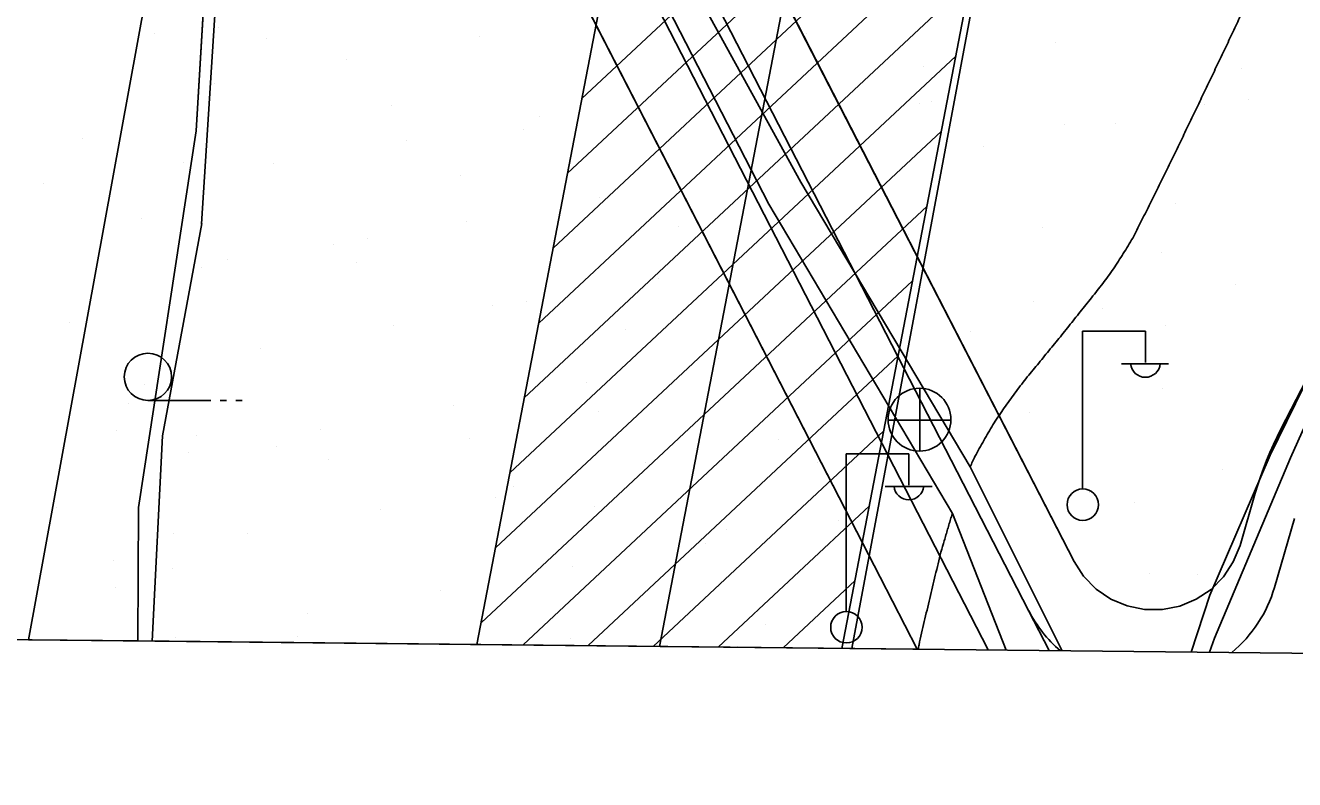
# Model space of a CAD drawing. Extents: x 417995 to 421451, y 4454518 to 4458015.
# Drawn here: x 419792.2 to 419933.6, y 4454999.4 to 4455083.4 of the extents above; entities that cross this region are included whole.
import ezdxf

# ---------------------------------------------------------------- set-up
doc = ezdxf.new("R2010")
doc.units = 0
for name, color, linetype in [('ADAKENARI', 7, 'Continuous'), ('Egri_1m', 7, 'Continuous'), ('KALDIRIM_FAT', 7, 'Continuous'), ('PAFTALAMA', 7, 'Continuous'), ('PL_AYA_PARK_DINLENME', 7, 'Continuous'), ('PL_KA_TARIM_ALANI', 7, 'Continuous'), ('S_Elektrik_Diregi', 7, 'Continuous'), ('S_Rogar_Kapagi', 7, 'Continuous'), ('S_Tek_Agac', 7, 'Continuous'), ('Sinir_itirazli_Mulkiyet', 7, 'Continuous'), ('Sinir_Tel_bir_taraf', 7, 'Continuous'), ('TA_ENH_154', 7, 'Continuous'), ('TA_ENH_KORUMA', 7, 'Continuous'), ('TA_ENH_TARAMA', 7, 'Continuous'), ('TRFAT_PARKALANI', 7, 'Continuous'), ('Y_Lejant', 7, 'Continuous'), ('Yol_Sose', 7, 'Continuous'), ('Yol_Toprak_Duz', 7, 'Continuous'), ('Yol_Toprak_Kesik', 7, 'Continuous')]:
    doc.layers.add(name, color=color, linetype=linetype)

msp = doc.modelspace()

# ---------------------------------------------------------------- linework, layer by layer
at = {"layer": 'ADAKENARI'}
for p, q in [((419842.91, 4455152.13), (419908.99, 4455023.71)), ((419824.84, 4455143.55), (419887.4, 4455021.96)), ((419968.89, 4455109.78), (419932.03, 4455038.44)), ((419811.24, 4455071.67), (419813.3, 4455106.69)), ((419804.81, 4455029.69), (419811.24, 4455071.67)), ((419931.6, 4455037.58), (419931.19, 4455036.71)), ((419932.03, 4455038.44), (419931.6, 4455037.58)), ((419931.19, 4455036.71), (419930.8, 4455035.83)), ((419930.43, 4455034.94), (419930.09, 4455034.04)), ((419930.8, 4455035.83), (419930.43, 4455034.94)), ((419929.76, 4455033.14), (419929.46, 4455032.22)), ((419930.09, 4455034.04), (419929.76, 4455033.14)), ((419929.46, 4455032.22), (419929.18, 4455031.3)), ((419929.18, 4455031.3), (419927.48, 4455025.48)), ((419804.71, 4455014.85), (419804.81, 4455029.69)), ((419927.48, 4455025.48), (419926.73, 4455023.64)), ((419908.99, 4455023.71), (419910.06, 4455022.05)), ((419926.73, 4455023.64), (419925.64, 4455021.99)), ((419887.4, 4455021.96), (419891.53, 4455013.93)), ((419911.45, 4455020.63), (419910.06, 4455022.05)), ((419925.64, 4455021.99), (419924.25, 4455020.58)), ((419913.08, 4455019.51), (419911.45, 4455020.63)), ((419924.25, 4455020.58), (419922.6, 4455019.48)), ((419914.91, 4455018.74), (419913.08, 4455019.51)), ((419922.6, 4455019.48), (419920.77, 4455018.72)), ((419916.85, 4455018.34), (419914.91, 4455018.74)), ((419918.83, 4455018.33), (419916.85, 4455018.34)), ((419920.77, 4455018.72), (419918.83, 4455018.33))]:
    msp.add_line(p, q, dxfattribs=at)
at = {"layer": 'Egri_1m'}
for points in [[(419897.44, 4455034.25), (419897.96, 4455035.4), (419898.95, 4455037.16), (419899.95, 4455038.91), (419901.08, 4455040.59), (419902.26, 4455042.23), (419903.47, 4455043.85), (419904.75, 4455045.41), (419906.03, 4455046.97), (419907.31, 4455048.53), (419908.58, 4455050.11), (419909.84, 4455051.69), (419911.1, 4455053.27), (419912.34, 4455054.86), (419913.52, 4455056.5), (419914.61, 4455058.2), (419915.65, 4455059.94), (419916.56, 4455061.74), (419917.46, 4455063.55), (419918.35, 4455065.36), (419919.24, 4455067.17), (419920.13, 4455068.99), (419921.02, 4455070.8), (419921.89, 4455072.63), (419922.77, 4455074.45), (419923.64, 4455076.27), (419924.51, 4455078.09), (419925.38, 4455079.91), (419926.25, 4455081.74), (419927.11, 4455083.57), (419927.97, 4455085.4), (419928.82, 4455087.23), (419929.67, 4455089.06), (419930.44, 4455090.93), (419931.02, 4455092.87), (419931.42, 4455094.84), (419931.65, 4455096.85), (419931.79, 4455098.87), (419931.93, 4455100.88), (419932.03, 4455102.9), (419932.08, 4455104.92), (419932.13, 4455106.94), (419932.18, 4455108.96), (419932.23, 4455110.98), (419932.31, 4455113), (419932.4, 4455115.02), (419932.53, 4455117.03), (419932.72, 4455119.04), (419932.92, 4455121.06), (419933.21, 4455123.01)], [(419891.63, 4455013.93), (419891.73, 4455014.41), (419892.01, 4455015.71), (419892.31, 4455017), (419892.62, 4455018.29), (419892.93, 4455019.58), (419893.23, 4455020.87), (419893.54, 4455022.16), (419893.85, 4455023.45), (419894.17, 4455024.74), (419894.54, 4455026.01), (419894.91, 4455027.29), (419895.29, 4455028.56), (419895.44, 4455029.05)]]:
    msp.add_spline(points, degree=3, dxfattribs=at)
at = {"layer": 'KALDIRIM_FAT'}
for p, q in [((419836.23, 4455149.81), (419903.96, 4455018.18)), ((419830.51, 4455147.82), (419899.44, 4455013.85)), ((419933.56, 4455028.47), (419931.32, 4455020.8)), ((419903.96, 4455018.18), (419906.23, 4455013.78))]:
    msp.add_line(p, q, dxfattribs=at)
for start, end in [(309.6714, 343.7005), (207.2279, 229.1176)]:
    msp.add_arc((419917.12, 4455024.95), 14.79, start, end, dxfattribs=at)
at = {"layer": 'PAFTALAMA'}
msp.add_line((419138.44, 4455021.89), (421266.41, 4454999.4), dxfattribs=at)
at = {"layer": 'PL_AYA_PARK_DINLENME'}
for p, q in [((419779.71, 4455015.11), (419804.71, 4455014.85)), ((419804.71, 4455014.85), (419779.71, 4455015.11)), ((419792.54, 4455014.98), (419884.24, 4455014.01)), ((419884.24, 4455014.01), (419792.54, 4455014.98)), ((419804.71, 4455014.85), (419891.53, 4455013.93)), ((419891.53, 4455013.93), (419804.71, 4455014.85))]:
    msp.add_line(p, q, dxfattribs=at)
for points in [[(420013.63, 4456854.22), (420021.56, 4456763.74), (419972.35, 4456528.79), (419896.15, 4456444.66), (419851.71, 4456390.68), (419781.86, 4456219.24), (419743.76, 4456181.14), (419715.18, 4456046.21), (419900.92, 4456001.76), (419824.72, 4455719.19), (419823.13, 4455660.45), (419756.46, 4455592.19), (419783.44, 4455525.52), (419794.56, 4455425.51), (419778.68, 4455323.91), (419819.96, 4455165.16), (419792.54, 4455014.98)], [(419884.24, 4455014.01), (419916.83, 4455187.99), (419837.29, 4455197.86), (419804.18, 4455325.18), (419819.77, 4455424.95), (419807.91, 4455531.7), (419785.76, 4455586.42), (419835.59, 4455637.43), (419842.19, 4455646.09), (419927.54, 4456021.09), (419744.69, 4456064.85), (419766.68, 4456168.71), (419803.1, 4456205.13), (419873.42, 4456377.73), (419915.08, 4456428.31), (419995.43, 4456517.04), (420046.79, 4456762.24), (420038.67, 4456854.78)], [(419804.71, 4455014.85), (419804.81, 4455029.69), (419811.24, 4455071.67), (419813.3, 4455106.69), (419815.34, 4455119.87), (419824.84, 4455143.55), (419823.83, 4455145.49), (419822.71, 4455151.21), (419795.28, 4455290.29)], [(419968.89, 4455109.78), (419932.03, 4455038.44), (419931.6, 4455037.58), (419931.19, 4455036.71), (419930.8, 4455035.83), (419930.43, 4455034.94), (419930.09, 4455034.04), (419929.76, 4455033.14), (419929.46, 4455032.22), (419929.18, 4455031.3), (419927.48, 4455025.48), (419926.73, 4455023.64), (419925.64, 4455021.99), (419924.25, 4455020.58), (419922.6, 4455019.48), (419920.77, 4455018.72), (419918.83, 4455018.33), (419916.85, 4455018.34), (419914.91, 4455018.74), (419913.08, 4455019.51), (419911.45, 4455020.63), (419910.06, 4455022.05), (419908.99, 4455023.71), (419842.91, 4455152.13)], [(419891.53, 4455013.93), (419887.4, 4455021.96), (419824.84, 4455143.55), (419815.34, 4455119.87), (419813.3, 4455106.69), (419811.24, 4455071.67), (419804.81, 4455029.69), (419804.71, 4455014.85)]]:
    msp.add_lwpolyline(points, dxfattribs=at)
at = {"layer": 'PL_KA_TARIM_ALANI'}
for p, q in [((419792.54, 4455014.98), (419819.96, 4455165.16)), ((419138.44, 4455021.89), (419792.54, 4455014.98))]:
    msp.add_line(p, q, dxfattribs=at)
msp.add_lwpolyline([(419792.54, 4455014.98), (419138.44, 4455021.89)], dxfattribs=at)
at = {"layer": 'S_Elektrik_Diregi'}
for p, q in [((419909.94, 4455031.86), (419909.94, 4455049.36)), ((419909.94, 4455049.36), (419916.94, 4455049.36)), ((419916.94, 4455045.86), (419916.94, 4455049.36)), ((419914.28, 4455045.72), (419919.53, 4455045.72)), ((419883.6, 4455018.2), (419883.6, 4455035.7)), ((419883.6, 4455035.7), (419890.6, 4455035.7)), ((419890.6, 4455032.2), (419890.6, 4455035.7)), ((419887.94, 4455032.06), (419893.19, 4455032.06))]:
    msp.add_line(p, q, dxfattribs=at)
for centre in [(419909.97, 4455030.02), (419883.64, 4455016.37)]:
    msp.add_circle(centre, 1.75, dxfattribs=at)
for centre in [(419916.94, 4455045.87), (419890.6, 4455032.21)]:
    msp.add_arc(centre, 1.66, 184.8384, 355.1464, dxfattribs=at)
at = {"layer": 'S_Rogar_Kapagi'}
for p, q in [((419891.83, 4455035.96), (419891.83, 4455042.96)), ((419888.26, 4455039.43), (419895.26, 4455039.43))]:
    msp.add_line(p, q, dxfattribs=at)
msp.add_circle((419891.78, 4455039.49), 3.5, dxfattribs=at)
at = {"layer": 'S_Tek_Agac'}
for p, q in [((419805.85, 4455041.64), (419812.85, 4455041.64)), ((419813.9, 4455041.64), (419814.6, 4455041.64)), ((419815.65, 4455041.64), (419816.35, 4455041.64))]:
    msp.add_line(p, q, dxfattribs=at)
msp.add_circle((419805.85, 4455044.26), 2.63, dxfattribs=at)
at = {"layer": 'Sinir_itirazli_Mulkiyet'}
for points in [[(419816.74, 4455112.04), (419813.38, 4455085.74), (419811.83, 4455061.31)], [(419811.84, 4455061.33), (419807.46, 4455037.68), (419806.34, 4455014.83)]]:
    msp.add_lwpolyline(points, dxfattribs=at)
at = {"layer": 'Sinir_Tel_bir_taraf'}
msp.add_lwpolyline([(419983.6, 4455122.48), (419977.73, 4455117.64), (419972.53, 4455113.02), (419969.06, 4455109.24), (419965.5, 4455104.44), (419957.45, 4455088.53), (419950.08, 4455072.99), (419940.19, 4455054.62), (419930.83, 4455035.55), (419924.13, 4455019.95), (419922.03, 4455013.61)], dxfattribs=at)
at = {"layer": 'TA_ENH_154'}
msp.add_lwpolyline([(419862.83, 4455014.24), (420170.14, 4456613.6), (420230.68, 4456928.68), (420176.89, 4457440.84), (420133.44, 4457787.81)], dxfattribs=at)
at = {"layer": 'TA_ENH_KORUMA'}
msp.add_line((419842.5, 4455014.45), (420150.5, 4456617.38), dxfattribs=at)
msp.add_lwpolyline([(420153.62, 4457787.6), (420196.76, 4457443.12), (420250.88, 4456927.82), (420189.78, 4456609.83), (419883.15, 4455014.02)], dxfattribs=at)
at = {"layer": 'TA_ENH_TARAMA'}
for p, q in [((419854.19, 4455075.27), (419903.84, 4455121.68)), ((419852.58, 4455066.93), (419902.23, 4455113.33)), ((419850.98, 4455058.59), (419900.63, 4455104.99)), ((419849.38, 4455050.25), (419899.03, 4455096.65)), ((419847.77, 4455041.91), (419897.43, 4455088.31)), ((419846.17, 4455033.56), (419895.82, 4455079.97)), ((419844.57, 4455025.22), (419894.22, 4455071.62)), ((419842.97, 4455016.88), (419892.62, 4455063.28)), ((419847.63, 4455014.4), (419891.01, 4455054.94)), ((419854.87, 4455014.32), (419889.41, 4455046.6)), ((419862.12, 4455014.24), (419887.81, 4455038.25)), ((419869.36, 4455014.17), (419886.21, 4455029.91)), ((419876.6, 4455014.09), (419884.6, 4455021.57))]:
    msp.add_line(p, q, dxfattribs=at)
at = {"layer": 'TRFAT_PARKALANI'}
for p, q in [((419813.66, 4455083.18), (419813.66, 4455083.18)), ((419806.63, 4455082.44), (419806.63, 4455082.44)), ((419819.04, 4455081.99), (419819.04, 4455081.99)), ((419842.77, 4455082.18), (419842.77, 4455082.18)), ((419879.23, 4455082.44), (419879.23, 4455082.44)), ((419906.98, 4455081.47), (419906.98, 4455081.47)), ((419827.99, 4455079.57), (419827.99, 4455079.57)), ((419892.2, 4455078.86), (419892.2, 4455078.86)), ((419927.64, 4455078.65), (419927.64, 4455078.65)), ((419813.22, 4455076.97), (419813.22, 4455076.97)), ((419832.95, 4455074.46), (419832.95, 4455074.46)), ((419891.8, 4455074.69), (419891.8, 4455074.69)), ((419893.14, 4455074.91), (419893.14, 4455074.91)), ((419923.55, 4455074.63), (419923.55, 4455074.63)), ((419928.41, 4455075.09), (419928.41, 4455075.09)), ((419849.43, 4455073.2), (419849.43, 4455073.2)), ((419847.72, 4455071.85), (419847.72, 4455071.85)), ((419907.91, 4455072.31), (419907.91, 4455072.31)), ((419913.64, 4455072.49), (419913.64, 4455072.49)), ((419798.52, 4455070.85), (419798.52, 4455070.85)), ((419834.65, 4455070.59), (419834.65, 4455070.59)), ((419898.86, 4455069.88), (419898.86, 4455069.88)), ((419809.86, 4455068.08), (419809.86, 4455068.08)), ((419819.88, 4455067.99), (419819.88, 4455067.99)), ((419794.22, 4455065.76), (419794.22, 4455065.76)), ((419840.61, 4455066.63), (419840.61, 4455066.63)), ((419856.09, 4455064.22), (419856.09, 4455064.22)), ((419920.3, 4455063.51), (419920.3, 4455063.51)), ((419805.18, 4455061.87), (419805.18, 4455061.87)), ((419841.31, 4455061.61), (419841.31, 4455061.61)), ((419864.95, 4455060.95), (419864.95, 4455060.95)), ((419890.53, 4455060.14), (419890.53, 4455060.14)), ((419905.53, 4455060.9), (419905.53, 4455060.9)), ((419826.54, 4455059.01), (419826.54, 4455059.01)), ((419830.34, 4455059.68), (419830.34, 4455059.68)), ((419814.7, 4455057.37), (419814.7, 4455057.37)), ((419918.75, 4455058.13), (419918.75, 4455058.13)), ((419811.77, 4455056.4), (419811.77, 4455056.4)), ((419829.12, 4455056.98), (419829.12, 4455056.98)), ((419862.75, 4455055.24), (419862.75, 4455055.24)), ((419926.96, 4455054.53), (419926.96, 4455054.53)), ((419844.24, 4455052.16), (419844.24, 4455052.16)), ((419847.98, 4455052.63), (419847.98, 4455052.63)), ((419904.44, 4455052.61), (419904.44, 4455052.61)), ((419912.19, 4455051.92), (419912.19, 4455051.92)), ((419797.07, 4455050.29), (419797.07, 4455050.29)), ((419833.2, 4455050.03), (419833.2, 4455050.03)), ((419859.02, 4455049.55), (419859.02, 4455049.55)), ((419897.41, 4455049.32), (419897.41, 4455049.32)), ((419919.21, 4455050.01), (419919.21, 4455050.01)), ((419818.43, 4455047.42), (419818.43, 4455047.42)), ((419907.26, 4455048.49), (419907.26, 4455048.49)), ((419869.41, 4455046.26), (419869.41, 4455046.26)), ((419805.52, 4455043.46), (419805.52, 4455043.46)), ((419854.64, 4455043.65), (419854.64, 4455043.65)), ((419918.85, 4455042.94), (419918.85, 4455042.94)), ((419803.73, 4455041.31), (419803.73, 4455041.31)), ((419839.86, 4455041.05), (419839.86, 4455041.05)), ((419856.06, 4455040.43), (419856.06, 4455040.43)), ((419904.07, 4455040.34), (419904.07, 4455040.34)), ((419802.39, 4455038.33), (419802.39, 4455038.33)), ((419811.23, 4455037.67), (419811.23, 4455037.67)), ((419825.09, 4455038.44), (419825.09, 4455038.44)), ((419841.64, 4455037.38), (419841.64, 4455037.38)), ((419901.83, 4455037.84), (419901.83, 4455037.84)), ((419820.22, 4455036.47), (419820.22, 4455036.47)), ((419876.07, 4455037.28), (419876.07, 4455037.28)), ((419810.32, 4455035.84), (419810.32, 4455035.84)), ((419826, 4455035.06), (419826, 4455035.06)), ((419861.3, 4455034.67), (419861.3, 4455034.67)), ((419880.41, 4455034.75), (419880.41, 4455034.75)), ((419925.51, 4455033.96), (419925.51, 4455033.96)), ((419846.52, 4455032.07), (419846.52, 4455032.07)), ((419844.57, 4455030.79), (419844.57, 4455030.79)), ((419910.73, 4455031.36), (419910.73, 4455031.36)), ((419915.73, 4455030.31), (419915.73, 4455030.31)), ((419795.62, 4455029.73), (419795.62, 4455029.73)), ((419831.75, 4455029.46), (419831.75, 4455029.46)), ((419855.54, 4455029.85), (419855.54, 4455029.85)), ((419882.73, 4455028.3), (419882.73, 4455028.3)), ((419808.73, 4455026.83), (419808.73, 4455026.83)), ((419816.98, 4455026.86), (419816.98, 4455026.86)), ((419870.32, 4455027.25), (419870.32, 4455027.25)), ((419867.96, 4455025.69), (419867.96, 4455025.69)), ((419802.04, 4455023.77), (419802.04, 4455023.77)), ((419808.62, 4455022.9), (419808.62, 4455022.9)), ((419853.18, 4455023.09), (419853.18, 4455023.09)), ((419917.4, 4455022.38), (419917.4, 4455022.38)), ((419922.71, 4455022.3), (419922.71, 4455022.3)), ((419802.28, 4455020.75), (419802.28, 4455020.75)), ((419838.41, 4455020.48), (419838.41, 4455020.48)), ((419823.64, 4455017.88), (419823.64, 4455017.88)), ((419874.62, 4455016.71), (419874.62, 4455016.71)), ((419808.87, 4455015.27), (419808.87, 4455015.27)), ((419822.53, 4455015.37), (419822.53, 4455015.37)), ((419852.94, 4455015.08), (419852.94, 4455015.08)), ((419871.51, 4455014.24), (419871.51, 4455014.24))]:
    msp.add_line(p, q, dxfattribs=at)
at = {"layer": 'Y_Lejant'}
msp.add_lwpolyline([(419168.18, 4457798.01), (421295.36, 4457775.52), (421266.41, 4454999.4), (419138.44, 4455021.89)], close=True, dxfattribs=at)
at = {"layer": 'Yol_Sose'}
msp.add_lwpolyline([(419924.09, 4455013.59), (419924.62, 4455015.15), (419933.09, 4455035.24), (419941.47, 4455053.83), (419951.28, 4455074.47), (419958.7, 4455089.53), (419963.56, 4455098.12), (419968.23, 4455104.95), (419973.49, 4455111.01), (419980.03, 4455117.29), (419984.68, 4455121.21), (419986.27, 4455122.45)], dxfattribs=at)
at = {"layer": 'Yol_Toprak_Duz'}
msp.add_lwpolyline([(419843.53, 4455123.96), (419855.9, 4455100.69), (419875, 4455063.47), (419895.44, 4455029.05), (419901.45, 4455013.83)], dxfattribs=at)
at = {"layer": 'Yol_Toprak_Kesik'}
msp.add_lwpolyline([(419907.68, 4455013.76), (419897.44, 4455034.25), (419878.56, 4455065.92), (419861.77, 4455096.46), (419847.81, 4455123.92)], dxfattribs=at)

doc.saveas('drawing.dxf')
